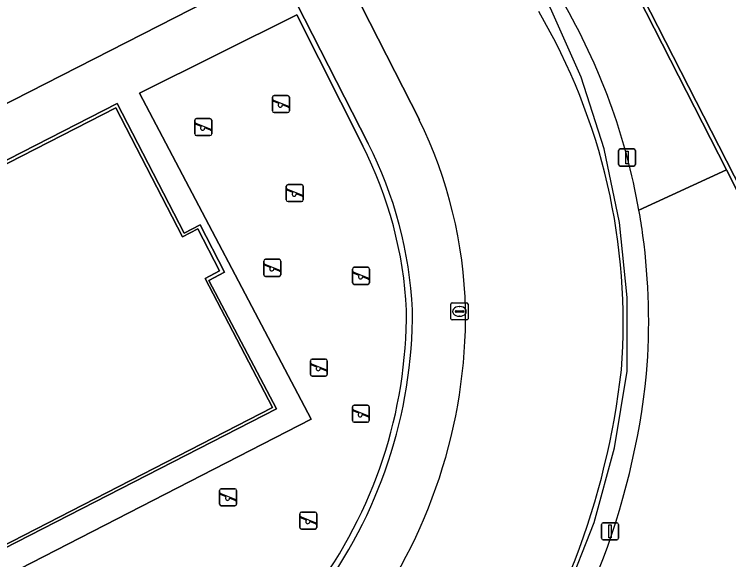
# Model space of a CAD drawing. Extents: x 158835 to 160077, y 386387 to 387778.
# Drawn here: x 159659.17 to 159700.99, y 387160.77 to 387192.68 of the extents above; entities that cross this region are included whole.
import ezdxf

# ---------------------------------------------------------------- set-up
doc = ezdxf.new("R2010")
doc.units = 0
for name, color, linetype in [('IMGEO_Groenvoorziening', 7, 'Continuous'), ('IMGEO_Hek', 7, 'Continuous'), ('IMGEO_Kolk', 7, 'Continuous'), ('IMGEO_Lichtmast', 7, 'Continuous'), ('IMGEO_Muur', 7, 'Continuous'), ('IMGEO_Rijbaan_lokaal_gesloten', 7, 'Continuous'), ('IMGEO_Speelvoorziening', 7, 'Continuous'), ('IMGEO_Terreindeel_open', 7, 'Continuous'), ('IMGEO_Voetpad_gesloten', 7, 'Continuous'), ('IMGEO_Voetpad_open', 7, 'Continuous')]:
    doc.layers.add(name, color=color, linetype=linetype)

msp = doc.modelspace()

# ---------------------------------------------------------------- linework, layer by layer
at = {"layer": 'IMGEO_Groenvoorziening'}
for points in [[(159666.947, 387250), (159675.402, 387233.453), (159675.786, 387233.629), (159675.643, 387233.954), (159683.567, 387238.031), (159688.106, 387229.27), (159687.219, 387228.816), (159724.909, 387155.146), (159724.671, 387155.029), (159724.821, 387154.736), (159717.764, 387151.077), (159704.647, 387153.122), (159702.035, 387158.047), (159708.115, 387169.289), (159700.865, 387183.586), (159695.738, 387181.229)], [(159679.572, 387184.979), (159675.712, 387192.658), (159666.494, 387188.057), (159676.555, 387168.991), (159638.137, 387149.281), (159633.517, 387158.215), (159627.26, 387154.972), (159621.927, 387165.162), (159619.748, 387164.016), (159621.935, 387159.709), (159622.915, 387157.596)]]:
    msp.add_lwpolyline(points, dxfattribs=at)
msp.add_lwpolyline([(159658.877, 387195.972), (159651.88, 387192.385), (159655.304, 387185.718), (159674.256, 387195.407), (159670.854, 387202.116), (159662.472, 387197.791)], close=True, dxfattribs=at)
for centre, radius, start, end in [((159658.53, 387174.219), 23.633, 2.8076, 27.0827), ((159655.811, 387174.217), 40.538, 7.8199, 9.9601), ((159658.907, 387174.7), 37.405, 355.311, 7.7333), ((159654.737, 387175.261), 27.398, 323.0966, 0.2432), ((159653.065, 387176.079), 43.35, 322.8649, 354.1253)]:
    msp.add_arc(centre, radius, start, end, dxfattribs=at)
at = {"layer": 'IMGEO_Hek'}
for points in [[(159686.567, 387150.509), (159686.883, 387150.932), (159689.376, 387154.715), (159691.46, 387158.737), (159693.112, 387162.956), (159694.314, 387167.323), (159695.053, 387171.793), (159695.06, 387176.109), (159694.611, 387180.497), (159693.706, 387184.813), (159692.354, 387189.012), (159690.571, 387193.046), (159673.39, 387226.614)], [(159638.823, 387151.308), (159634.931, 387158.816), (159633.983, 387158.325), (159632.515, 387161.155), (159633.412, 387161.621), (159629.483, 387169.19), (159665.194, 387187.456), (159669.117, 387179.883), (159670.048, 387180.364), (159671.475, 387177.598), (159670.569, 387177.114), (159674.522, 387169.593), (159638.823, 387151.308)]]:
    msp.add_lwpolyline(points, dxfattribs=at)
at = {"layer": 'IMGEO_Kolk'}
for p, q in [((159684.733, 387174.87), (159684.733, 387175.722)), ((159684.808, 387175.796), (159685.66, 387175.796)), ((159685.221, 387175.576), (159685.246, 387175.576)), ((159685.734, 387175.722), (159685.734, 387174.87)), ((159684.992, 387175.29), (159684.992, 387175.302)), ((159685.43, 387175.253), (159685.032, 387175.253)), ((159685.035, 387175.339), (159685.433, 387175.339)), ((159685.476, 387175.302), (159685.476, 387175.29)), ((159685.66, 387174.796), (159684.808, 387174.796)), ((159685.244, 387175.016), (159685.219, 387175.016))]:
    msp.add_line(p, q, dxfattribs=at)
for points in [[(159684.733, 387174.87), (159684.733, 387175.722)], [(159684.808, 387175.796), (159685.66, 387175.796)], [(159685.734, 387175.722), (159685.734, 387174.87)], [(159685.66, 387174.796), (159684.808, 387174.796)]]:
    msp.add_lwpolyline(points, dxfattribs=at)
for centre, radius, start, end in [((159684.81, 387175.72), 0.0765, 91.552, 178.448), ((159684.81, 387175.72), 0.0765, 91.552, 178.448), ((159685.658, 387175.72), 0.0765, 1.552, 88.448), ((159685.658, 387175.72), 0.0765, 1.552, 88.448), ((159685.032, 387175.299), 0.0403, 85.8775, 175.7526), ((159685.029, 387175.289), 0.0366, 178.938, 274.7102), ((159685.433, 387175.296), 0.043, 264.8664, 352.4533), ((159685.437, 387175.301), 0.0386, 1.7309, 96.639), ((159684.81, 387174.872), 0.0765, 181.552, 268.448), ((159684.81, 387174.872), 0.0765, 181.552, 268.448), ((159685.658, 387174.872), 0.0765, 271.552, 358.448), ((159685.658, 387174.872), 0.0765, 271.552, 358.448)]:
    msp.add_arc(centre, radius, start, end, dxfattribs=at)
for centre, major_axis, ratio, start_param, end_param in [((159685.22, 387175.296), (-0.387, 0.002), 0.722429, 4.712389, 7.853982), ((159685.245, 387175.296), (-0.39, 0.002), 0.717154, 1.570796, 4.712389)]:
    msp.add_ellipse(centre, major_axis=major_axis, ratio=ratio, start_param=start_param, end_param=end_param, dxfattribs=at)
at = {"layer": 'IMGEO_Lichtmast'}
for p, q in [((159694.548, 387183.902), (159694.548, 387184.702)), ((159694.548, 387184.702), (159694.548, 387183.902)), ((159694.648, 387184.802), (159695.438, 387184.802)), ((159695.438, 387184.802), (159694.648, 387184.802)), ((159695.538, 387184.702), (159695.538, 387183.902)), ((159695.538, 387183.902), (159695.538, 387184.702)), ((159695.438, 387183.802), (159694.648, 387183.802)), ((159694.648, 387183.802), (159695.438, 387183.802)), ((159693.548, 387162.028), (159693.548, 387162.828)), ((159693.548, 387162.828), (159693.548, 387162.028)), ((159693.648, 387162.928), (159694.438, 387162.928)), ((159694.438, 387162.928), (159693.648, 387162.928)), ((159694.538, 387162.828), (159694.538, 387162.028)), ((159694.538, 387162.028), (159694.538, 387162.828)), ((159694.438, 387161.928), (159693.648, 387161.928)), ((159693.648, 387161.928), (159694.438, 387161.928))]:
    msp.add_line(p, q, dxfattribs=at)
for points in [[(159694.968, 387184.677), (159695.118, 387184.677), (159695.118, 387183.927), (159694.968, 387183.927), (159694.968, 387184.677)], [(159693.968, 387162.803), (159694.118, 387162.803), (159694.118, 387162.053), (159693.968, 387162.053), (159693.968, 387162.803)]]:
    msp.add_lwpolyline(points, dxfattribs=at)
for centre, start, end in [((159694.648, 387184.702), 90, 180), ((159694.648, 387184.702), 90, 180), ((159695.438, 387184.702), 0, 90), ((159695.438, 387184.702), 360, 90), ((159694.648, 387183.902), 180, 270), ((159694.648, 387183.902), 180, 270), ((159695.438, 387183.902), 270, 0), ((159695.438, 387183.902), 270, 0), ((159693.648, 387162.828), 90, 180), ((159693.648, 387162.828), 90, 180), ((159694.438, 387162.828), 0, 90), ((159694.438, 387162.828), 360, 90), ((159693.648, 387162.028), 180, 270), ((159693.648, 387162.028), 180, 270), ((159694.438, 387162.028), 270, 0), ((159694.438, 387162.028), 270, 0)]:
    msp.add_arc(centre, 0.1, start, end, dxfattribs=at)
at = {"layer": 'IMGEO_Muur'}
msp.add_lwpolyline([(159700.865, 387183.586), (159708.115, 387169.289), (159702.035, 387158.047), (159704.647, 387153.122), (159717.764, 387151.077), (159724.821, 387154.736), (159724.671, 387155.029), (159717.61, 387151.399), (159704.815, 387153.445), (159702.435, 387158.07), (159708.442, 387169.295), (159679.924, 387225.066), (159679.737, 387224.97)], close=True, dxfattribs=at)
at = {"layer": 'IMGEO_Rijbaan_lokaal_gesloten'}
msp.add_lwpolyline([(159638.496, 387273.44), (159650.465, 387250), (159682.884, 387186.514)], dxfattribs=at)
msp.add_lwpolyline([(159686.766, 387228.97), (159679.529, 387225.375), (159679.58, 387225.276), (159679.737, 387224.97), (159679.924, 387225.066), (159708.442, 387169.295), (159702.435, 387158.07), (159704.815, 387153.445), (159717.61, 387151.399), (159724.671, 387155.029)], close=True, dxfattribs=at)
for centre, radius, start, end in [((159658.888, 387174.646), 35.932, 355.581, 30.4179), ((159658.821, 387174.764), 26.778, 1.4374, 26.0258), ((159655.174, 387175.103), 30.419, 322.8419, 0.6267), ((159649.665, 387176.957), 45.334, 339.0793, 353.5654), ((159647.776, 387179.056), 47.865, 323.6483, 337.5397)]:
    msp.add_arc(centre, radius, start, end, dxfattribs=at)
at = {"layer": 'IMGEO_Speelvoorziening'}
for p, q in [((159674.284, 387187.029), (159674.284, 387187.829)), ((159674.284, 387187.829), (159674.284, 387187.029)), ((159674.353, 387187.654), (159675.229, 387187.301)), ((159674.384, 387187.929), (159675.174, 387187.929)), ((159675.174, 387187.929), (159674.384, 387187.929)), ((159675.274, 387187.829), (159675.274, 387187.029)), ((159675.274, 387187.029), (159675.274, 387187.829)), ((159674.667, 387187.457), (159674.328, 387187.594)), ((159675.205, 387187.241), (159674.865, 387187.378)), ((159675.174, 387186.929), (159674.384, 387186.929)), ((159674.384, 387186.929), (159675.174, 387186.929)), ((159669.738, 387185.683), (159669.738, 387186.483)), ((159669.738, 387186.483), (159669.738, 387185.683)), ((159669.838, 387186.583), (159670.628, 387186.583)), ((159670.628, 387186.583), (159669.838, 387186.583)), ((159670.728, 387186.483), (159670.728, 387185.683)), ((159670.728, 387185.683), (159670.728, 387186.483)), ((159670.121, 387186.111), (159669.782, 387186.248)), ((159669.807, 387186.308), (159670.683, 387185.955)), ((159670.659, 387185.895), (159670.319, 387186.032)), ((159670.628, 387185.583), (159669.838, 387185.583)), ((159669.838, 387185.583), (159670.628, 387185.583)), ((159675.097, 387181.82), (159675.097, 387182.62)), ((159675.097, 387182.62), (159675.097, 387181.82)), ((159675.197, 387182.72), (159675.987, 387182.72)), ((159675.987, 387182.72), (159675.197, 387182.72)), ((159676.087, 387182.62), (159676.087, 387181.82)), ((159676.087, 387181.82), (159676.087, 387182.62)), ((159675.48, 387182.248), (159675.141, 387182.385)), ((159675.166, 387182.445), (159676.042, 387182.092)), ((159676.018, 387182.032), (159675.678, 387182.169)), ((159675.987, 387181.72), (159675.197, 387181.72)), ((159675.197, 387181.72), (159675.987, 387181.72)), ((159673.779, 387177.445), (159673.779, 387178.245)), ((159673.779, 387178.245), (159673.779, 387177.445)), ((159674.162, 387177.873), (159673.823, 387178.01)), ((159673.848, 387178.07), (159674.724, 387177.717)), ((159673.879, 387178.345), (159674.669, 387178.345)), ((159674.669, 387178.345), (159673.879, 387178.345)), ((159674.769, 387178.245), (159674.769, 387177.445)), ((159674.769, 387177.445), (159674.769, 387178.245)), ((159674.7, 387177.657), (159674.36, 387177.794)), ((159678.976, 387176.977), (159678.976, 387177.777)), ((159678.976, 387177.777), (159678.976, 387176.977)), ((159679.045, 387177.602), (159679.921, 387177.249)), ((159679.076, 387177.877), (159679.866, 387177.877)), ((159679.866, 387177.877), (159679.076, 387177.877)), ((159679.966, 387177.777), (159679.966, 387176.977)), ((159679.966, 387176.977), (159679.966, 387177.777)), ((159674.669, 387177.345), (159673.879, 387177.345)), ((159673.879, 387177.345), (159674.669, 387177.345)), ((159679.359, 387177.405), (159679.02, 387177.542)), ((159679.897, 387177.189), (159679.557, 387177.326)), ((159679.866, 387176.877), (159679.076, 387176.877)), ((159679.076, 387176.877), (159679.866, 387176.877)), ((159676.505, 387171.609), (159676.505, 387172.409)), ((159676.505, 387172.409), (159676.505, 387171.609)), ((159676.888, 387172.037), (159676.549, 387172.174)), ((159676.574, 387172.234), (159677.45, 387171.881)), ((159676.605, 387172.509), (159677.395, 387172.509)), ((159677.395, 387172.509), (159676.605, 387172.509)), ((159677.495, 387172.409), (159677.495, 387171.609)), ((159677.495, 387171.609), (159677.495, 387172.409)), ((159677.426, 387171.821), (159677.086, 387171.958)), ((159677.395, 387171.509), (159676.605, 387171.509)), ((159676.605, 387171.509), (159677.395, 387171.509)), ((159678.963, 387168.91), (159678.963, 387169.71)), ((159678.963, 387169.71), (159678.963, 387168.91)), ((159679.063, 387169.81), (159679.853, 387169.81)), ((159679.853, 387169.81), (159679.063, 387169.81)), ((159679.953, 387169.71), (159679.953, 387168.91)), ((159679.953, 387168.91), (159679.953, 387169.71)), ((159679.346, 387169.338), (159679.007, 387169.475)), ((159679.032, 387169.535), (159679.908, 387169.182)), ((159679.884, 387169.122), (159679.544, 387169.259)), ((159679.853, 387168.81), (159679.063, 387168.81)), ((159679.063, 387168.81), (159679.853, 387168.81)), ((159671.191, 387164.024), (159671.191, 387164.824)), ((159671.191, 387164.824), (159671.191, 387164.024)), ((159671.26, 387164.649), (159672.136, 387164.296)), ((159671.291, 387164.924), (159672.081, 387164.924)), ((159672.081, 387164.924), (159671.291, 387164.924)), ((159672.181, 387164.824), (159672.181, 387164.024)), ((159672.181, 387164.024), (159672.181, 387164.824)), ((159671.574, 387164.452), (159671.235, 387164.589)), ((159672.112, 387164.236), (159671.772, 387164.373)), ((159672.081, 387163.924), (159671.291, 387163.924)), ((159671.291, 387163.924), (159672.081, 387163.924)), ((159675.888, 387162.658), (159675.888, 387163.458)), ((159675.888, 387163.458), (159675.888, 387162.658)), ((159675.988, 387163.558), (159676.778, 387163.558)), ((159676.778, 387163.558), (159675.988, 387163.558)), ((159676.878, 387163.458), (159676.878, 387162.658)), ((159676.878, 387162.658), (159676.878, 387163.458)), ((159676.271, 387163.086), (159675.932, 387163.223)), ((159675.957, 387163.283), (159676.833, 387162.93)), ((159676.809, 387162.87), (159676.469, 387163.007)), ((159676.778, 387162.558), (159675.988, 387162.558)), ((159675.988, 387162.558), (159676.778, 387162.558))]:
    msp.add_line(p, q, dxfattribs=at)
for centre, radius, start, end in [((159674.384, 387187.829), 0.1, 90, 180), ((159674.384, 387187.829), 0.1, 90, 180), ((159674.341, 387187.624), 0.0327, 68.078, 248.078), ((159675.174, 387187.829), 0.1, 0, 90), ((159675.174, 387187.829), 0.1, 360, 90), ((159674.746, 387187.367), 0.12, 130.9928, 5.1632), ((159675.217, 387187.271), 0.0327, 248.078, 68.078), ((159674.384, 387187.029), 0.1, 180, 270), ((159674.384, 387187.029), 0.1, 180, 270), ((159675.174, 387187.029), 0.1, 270, 0), ((159675.174, 387187.029), 0.1, 270, 0), ((159669.838, 387186.483), 0.1, 90, 180), ((159669.838, 387186.483), 0.1, 90, 180), ((159670.628, 387186.483), 0.1, 0, 90), ((159670.628, 387186.483), 0.1, 360, 90), ((159669.795, 387186.278), 0.0327, 68.078, 248.078), ((159670.2, 387186.021), 0.12, 130.9928, 5.1632), ((159670.671, 387185.925), 0.0327, 248.078, 68.078), ((159669.838, 387185.683), 0.1, 180, 270), ((159669.838, 387185.683), 0.1, 180, 270), ((159670.628, 387185.683), 0.1, 270, 0), ((159670.628, 387185.683), 0.1, 270, 0), ((159675.197, 387182.62), 0.1, 90, 180), ((159675.197, 387182.62), 0.1, 90, 180), ((159675.987, 387182.62), 0.1, 0, 90), ((159675.987, 387182.62), 0.1, 360, 90), ((159675.154, 387182.415), 0.0327, 68.078, 248.078), ((159675.559, 387182.158), 0.12, 130.9928, 5.1632), ((159675.197, 387181.82), 0.1, 180, 270), ((159675.197, 387181.82), 0.1, 180, 270), ((159675.987, 387181.82), 0.1, 270, 0), ((159675.987, 387181.82), 0.1, 270, 0), ((159676.03, 387182.062), 0.0327, 248.078, 68.078), ((159673.879, 387178.245), 0.1, 90, 180), ((159673.879, 387178.245), 0.1, 90, 180), ((159673.836, 387178.04), 0.0327, 68.078, 248.078), ((159674.669, 387178.245), 0.1, 0, 90), ((159674.669, 387178.245), 0.1, 360, 90), ((159674.241, 387177.783), 0.12, 130.9928, 5.1632), ((159674.712, 387177.687), 0.0327, 248.078, 68.078), ((159679.076, 387177.777), 0.1, 90, 180), ((159679.076, 387177.777), 0.1, 90, 180), ((159679.033, 387177.572), 0.0327, 68.078, 248.078), ((159679.866, 387177.777), 0.1, 0, 90), ((159679.866, 387177.777), 0.1, 360, 90), ((159673.879, 387177.445), 0.1, 180, 270), ((159673.879, 387177.445), 0.1, 180, 270), ((159674.669, 387177.445), 0.1, 270, 0), ((159674.669, 387177.445), 0.1, 270, 0), ((159679.438, 387177.315), 0.12, 130.9928, 5.1632), ((159679.909, 387177.219), 0.0327, 248.078, 68.078), ((159679.076, 387176.977), 0.1, 180, 270), ((159679.076, 387176.977), 0.1, 180, 270), ((159679.866, 387176.977), 0.1, 270, 0), ((159679.866, 387176.977), 0.1, 270, 0), ((159676.605, 387172.409), 0.1, 90, 180), ((159676.605, 387172.409), 0.1, 90, 180), ((159676.562, 387172.204), 0.0327, 68.078, 248.078), ((159677.395, 387172.409), 0.1, 0, 90), ((159677.395, 387172.409), 0.1, 360, 90), ((159676.967, 387171.947), 0.12, 130.9928, 5.1632), ((159677.438, 387171.851), 0.0327, 248.078, 68.078), ((159676.605, 387171.609), 0.1, 180, 270), ((159676.605, 387171.609), 0.1, 180, 270), ((159677.395, 387171.609), 0.1, 270, 0), ((159677.395, 387171.609), 0.1, 270, 0), ((159679.063, 387169.71), 0.1, 90, 180), ((159679.063, 387169.71), 0.1, 90, 180), ((159679.853, 387169.71), 0.1, 0, 90), ((159679.853, 387169.71), 0.1, 360, 90), ((159679.02, 387169.505), 0.0327, 68.078, 248.078), ((159679.425, 387169.248), 0.12, 130.9928, 5.1632), ((159679.063, 387168.91), 0.1, 180, 270), ((159679.063, 387168.91), 0.1, 180, 270), ((159679.853, 387168.91), 0.1, 270, 0), ((159679.853, 387168.91), 0.1, 270, 0), ((159679.896, 387169.152), 0.0327, 248.078, 68.078), ((159671.291, 387164.824), 0.1, 90, 180), ((159671.291, 387164.824), 0.1, 90, 180), ((159671.248, 387164.619), 0.0327, 68.078, 248.078), ((159672.081, 387164.824), 0.1, 0, 90), ((159672.081, 387164.824), 0.1, 360, 90), ((159671.653, 387164.362), 0.12, 130.9928, 5.1632), ((159672.124, 387164.266), 0.0327, 248.078, 68.078), ((159671.291, 387164.024), 0.1, 180, 270), ((159671.291, 387164.024), 0.1, 180, 270), ((159672.081, 387164.024), 0.1, 270, 0), ((159672.081, 387164.024), 0.1, 270, 0), ((159675.988, 387163.458), 0.1, 90, 180), ((159675.988, 387163.458), 0.1, 90, 180), ((159676.778, 387163.458), 0.1, 0, 90), ((159676.778, 387163.458), 0.1, 360, 90), ((159675.945, 387163.253), 0.0327, 68.078, 248.078), ((159676.35, 387162.996), 0.12, 130.9928, 5.1632), ((159676.821, 387162.9), 0.0327, 248.078, 68.078), ((159675.988, 387162.658), 0.1, 180, 270), ((159675.988, 387162.658), 0.1, 180, 270), ((159676.778, 387162.658), 0.1, 270, 0), ((159676.778, 387162.658), 0.1, 270, 0)]:
    msp.add_arc(centre, radius, start, end, dxfattribs=at)
at = {"layer": 'IMGEO_Terreindeel_open'}
msp.add_lwpolyline([(159674.282, 387169.669), (159670.346, 387177.222), (159671.188, 387177.68), (159669.925, 387180.135), (159669.024, 387179.668), (159665.119, 387187.214), (159629.724, 387169.093), (159633.661, 387161.581), (159632.745, 387161.09), (159634.038, 387158.641), (159634.918, 387159.106), (159638.921, 387151.522)], close=True, dxfattribs=at)
at = {"layer": 'IMGEO_Voetpad_gesloten'}
msp.add_lwpolyline([(159695.738, 387181.229), (159700.865, 387183.586), (159679.737, 387224.97), (159679.58, 387225.276), (159679.529, 387225.375), (159675.402, 387233.453), (159666.947, 387250)], dxfattribs=at)
msp.add_arc((159659.016, 387174.71), 37.296, 10.0662, 30.2004, dxfattribs=at)
at = {"layer": 'IMGEO_Voetpad_open'}
for points in [[(159679.89, 387185.116), (159634.315, 387274.298)], [(159634.315, 387274.298), (159679.89, 387185.116)], [(159682.884, 387186.514), (159650.465, 387250), (159638.496, 387273.44)], [(159622.915, 387157.596), (159621.935, 387159.709), (159619.748, 387164.016), (159621.927, 387165.162), (159628.215, 387168.47), (159633.517, 387158.215), (159638.137, 387149.281), (159676.555, 387168.991), (159666.494, 387188.057), (159675.712, 387192.658), (159679.572, 387184.979)]]:
    msp.add_lwpolyline(points, dxfattribs=at)
for points in [[(159662.472, 387197.791), (159670.854, 387202.116), (159674.256, 387195.407), (159655.304, 387185.718), (159651.88, 387192.385), (159658.877, 387195.972), (159658.487, 387196.787), (159650.93, 387192.902), (159632.203, 387229.364), (159639.747, 387233.236), (159639.399, 387233.95), (159642.941, 387235.811), (159643.311, 387235.071), (159650.879, 387238.938), (159669.594, 387202.478), (159662.045, 387198.612)], [(159674.522, 387169.593), (159670.569, 387177.114), (159671.475, 387177.598), (159670.048, 387180.364), (159669.117, 387179.883), (159665.194, 387187.456), (159629.483, 387169.19), (159633.412, 387161.621), (159632.515, 387161.155), (159633.983, 387158.325), (159634.931, 387158.816), (159638.823, 387151.308)], [(159638.823, 387151.308), (159634.931, 387158.816), (159633.983, 387158.325), (159632.515, 387161.155), (159633.412, 387161.621), (159629.483, 387169.19), (159665.194, 387187.456), (159669.117, 387179.883), (159670.048, 387180.364), (159671.475, 387177.598), (159670.569, 387177.114), (159674.522, 387169.593)], [(159634.918, 387159.106), (159634.038, 387158.641), (159632.745, 387161.09), (159633.661, 387161.581), (159629.724, 387169.093), (159665.119, 387187.214), (159669.024, 387179.668), (159669.925, 387180.135), (159671.188, 387177.68), (159670.346, 387177.222), (159674.282, 387169.669), (159638.921, 387151.522)]]:
    msp.add_lwpolyline(points, close=True, dxfattribs=at)
for centre, radius, start, end in [((159659.016, 387174.71), 37.296, 10.0662, 30.2004), ((159658.888, 387174.646), 35.932, 355.581, 30.4179), ((159658.821, 387174.764), 26.778, 1.4374, 26.0258), ((159658.569, 387174.219), 23.944, 2.7891, 27.0716), ((159658.569, 387174.219), 23.944, 2.7891, 27.0716), ((159658.53, 387174.219), 23.633, 2.8076, 27.0827), ((159655.811, 387174.217), 40.538, 7.8199, 9.9601), ((159658.907, 387174.7), 37.405, 355.311, 7.7333), ((159654.737, 387175.261), 27.398, 323.0966, 0.2432), ((159654.72, 387175.264), 27.765, 322.9404, 0.2469), ((159654.72, 387175.264), 27.765, 322.9404, 0.2469), ((159655.174, 387175.103), 30.419, 322.8419, 0.6267), ((159649.665, 387176.957), 45.334, 339.0793, 353.5654), ((159653.065, 387176.079), 43.35, 322.8649, 354.1253), ((159647.776, 387179.056), 47.865, 323.6483, 337.5397)]:
    msp.add_arc(centre, radius, start, end, dxfattribs=at)

doc.saveas('drawing.dxf')
